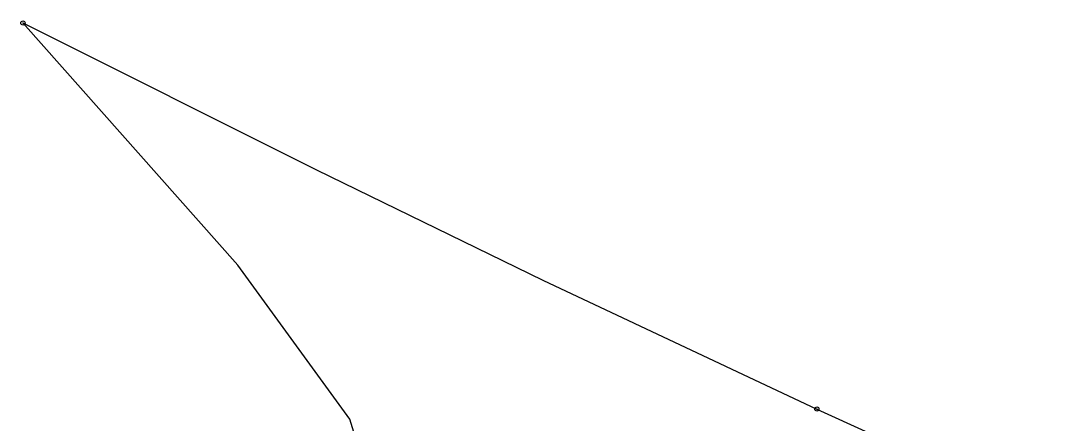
# Model space of a CAD drawing. Extents: x -736345 to -729997, y -1130177 to -1122501.
# Drawn here: x -735660.5 to -735411.5, y -1123780.9 to -1123684.8 of the extents above; entities that cross this region are included whole.
import ezdxf

# ---------------------------------------------------------------- set-up
doc = ezdxf.new("R2010")
doc.units = 0
doc.layers.add('Vrstva 13', color=7, linetype='Continuous')
doc.layers.add('Vrstva 25', color=7, linetype='Continuous')

msp = doc.modelspace()

# ---------------------------------------------------------------- linework, layer by layer
at = {"layer": 'Vrstva 13'}
for points in [[(-735608.63, -1123743.13), (-735660.01, -1123685.26)], [(-735660.01, -1123685.26), (-735589.78, -1123720.34)], [(-735589.78, -1123720.34), (-735535.71, -1123746.77)], [(-735581.85, -1123779.99), (-735608.63, -1123743.13)], [(-735535.71, -1123746.77), (-735470.15, -1123777.55)], [(-735470.15, -1123777.55), (-735411.5, -1123804.23)], [(-735569.5, -1123819.95), (-735581.85, -1123779.99)]]:
    msp.add_lwpolyline(points, dxfattribs=at)
at = {"layer": 'Vrstva 25'}
for centre, radius in [((-735660.01, -1123685.26), 0.5), ((-735660.01, -1123685.26), 0.032), ((-735470.15, -1123777.55), 0.5), ((-735470.15, -1123777.55), 0.032)]:
    msp.add_circle(centre, radius, dxfattribs=at)

doc.saveas('drawing.dxf')
